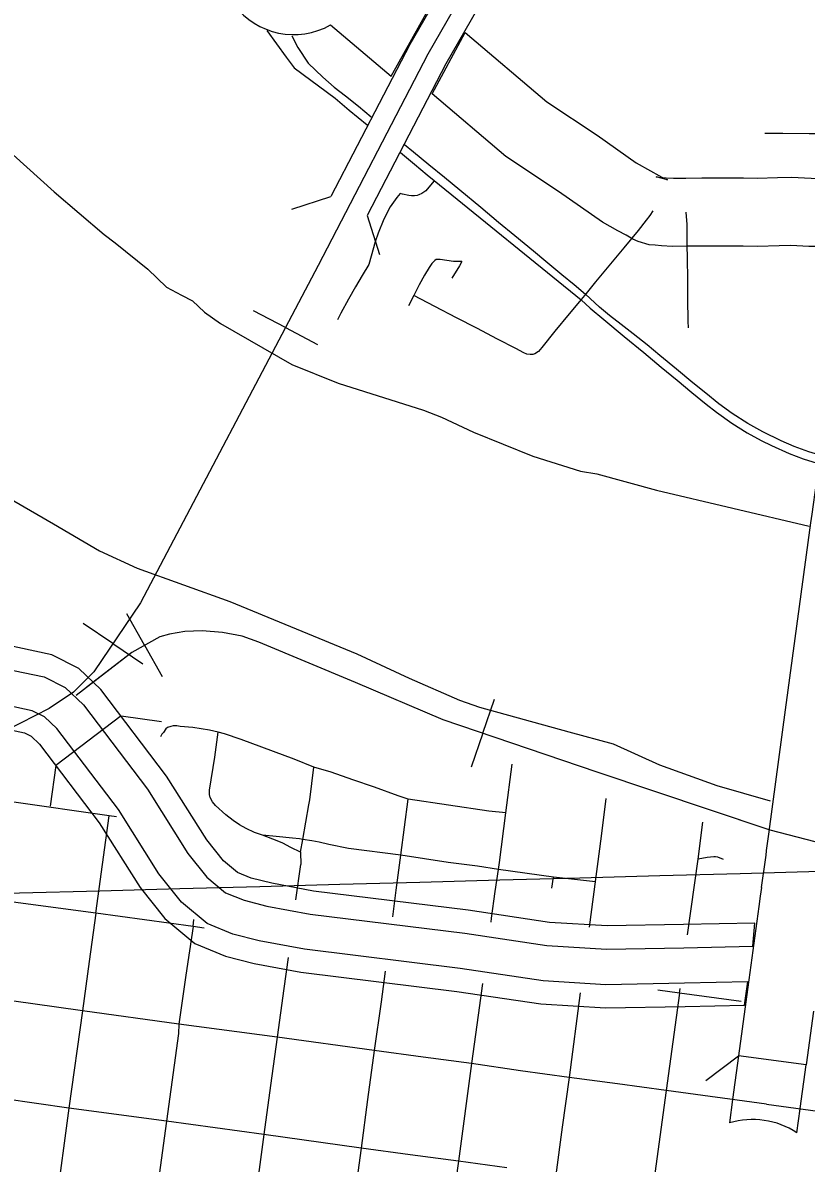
# Model space of a CAD drawing. Extents: x -19 to 366, y -4 to 359.
# Drawn here: x 154.506 to 155.049, y 191.416 to 192.207 of the extents above; entities that cross this region are included whole.
import ezdxf

# ---------------------------------------------------------------- set-up
doc = ezdxf.new("R2010")
doc.units = 0
for name, color, linetype in [('Level 10', 7, 'Continuous'), ('Level 15', 7, 'Continuous'), ('Level 33', 7, 'Continuous'), ('Level 36', 7, 'Continuous'), ('Level 37', 7, 'Continuous'), ('Level 40', 7, 'Continuous'), ('Level 60', 7, 'Continuous'), ('Level 9', 7, 'Continuous')]:
    doc.layers.add(name, color=color, linetype=linetype)

msp = doc.modelspace()

# ---------------------------------------------------------------- linework, layer by layer
at = {"layer": 'Level 10'}
for p, q in [((154.95309, 192.09818), (154.94535, 192.10035)), ((154.96592, 192.09951), (154.96592, 192.09951)), ((154.94047, 192.05326), (154.93273, 192.05543)), ((154.96628, 192.05216), (154.96628, 192.05216))]:
    msp.add_line(p, q, dxfattribs=at)
for points in [[(154.71932, 192.20577), (154.76128, 192.1703), (154.78573, 192.21379)], [(154.90812, 192.0689), (154.87759, 192.09015), (154.84099, 192.11456), (154.78978, 192.15786), (154.81272, 192.20046)], [(154.81272, 192.20046), (154.86951, 192.15246), (154.90431, 192.12924), (154.93151, 192.11007)], [(154.93148, 192.11008), (154.93151, 192.11007), (154.94138, 192.10444), (154.94722, 192.10141), (154.95124, 192.09906), (154.95309, 192.09818)], [(154.94535, 192.10035), (154.94925, 192.09995), (154.95224, 192.09966), (154.95733, 192.09944), (154.96592, 192.09951)], [(154.96592, 192.09951), (154.97705, 192.09959), (154.99178, 192.09961), (155.00597, 192.09958), (155.0153, 192.09948), (155.02937, 192.09984), (155.03927, 192.10012), (155.05286, 192.09941), (155.0599, 192.09928), (155.07491, 192.09792), (155.07871, 192.0971), (155.08263, 192.09638), (155.08476, 192.09574)], [(154.93273, 192.05543), (154.9291, 192.05716), (154.92435, 192.05993), (154.91873, 192.06285), (154.90812, 192.0689)], [(154.96628, 192.05216), (154.9565, 192.05208), (154.94893, 192.05241), (154.94451, 192.05284), (154.94047, 192.05326)], [(155.07419, 192.04948), (155.07154, 192.05027), (155.06946, 192.05065), (155.06773, 192.05103), (155.05734, 192.05197), (155.0512, 192.05208), (155.03869, 192.05274), (155.03065, 192.05251), (155.01566, 192.05212), (155.00566, 192.05223), (154.99176, 192.05226), (154.97726, 192.05224), (154.96628, 192.05216)], [(154.48179, 191.7781), (154.47843, 191.76235), (154.49926, 191.75791), (154.52052, 191.75337), (154.53524, 191.746), (154.54791, 191.73396), (154.59234, 191.67541), (154.62039, 191.63093), (154.6335, 191.61441), (154.64647, 191.60367), (154.6593, 191.59836), (154.67505, 191.59442), (154.70508, 191.58872), (154.81254, 191.57548), (154.86948, 191.56704), (154.9109, 191.56445), (154.96451, 191.5655), (155.01233, 191.56645)], [(155.01233, 191.56645), (155.01385, 191.58258), (154.96419, 191.58159), (154.91124, 191.58055), (154.87116, 191.58306), (154.81471, 191.59143), (154.70757, 191.60463), (154.67851, 191.61015), (154.66436, 191.61369), (154.65486, 191.61762), (154.64506, 191.62573), (154.63354, 191.64025), (154.60558, 191.68458), (154.55994, 191.74473), (154.54459, 191.75932), (154.52589, 191.76868), (154.48179, 191.7781)], [(155.00665, 191.52561), (155.00897, 191.54175), (154.96499, 191.54088), (154.91037, 191.53981), (154.8669, 191.54253), (154.80923, 191.55108), (154.70128, 191.56438), (154.66976, 191.57036), (154.65156, 191.57491), (154.63362, 191.58234), (154.61581, 191.59709), (154.60027, 191.61667), (154.57208, 191.66137), (154.5295, 191.71749), (154.52094, 191.72563), (154.51231, 191.72994), (154.49412, 191.73383), (154.47328, 191.73828), (154.46992, 191.72253)], [(154.46992, 191.72253), (154.50695, 191.71463), (154.51159, 191.7123), (154.51746, 191.70672), (154.55884, 191.6522), (154.58712, 191.60734), (154.60425, 191.58576), (154.62522, 191.56839), (154.6465, 191.55958), (154.66631, 191.55463), (154.69879, 191.54847), (154.80707, 191.53512), (154.86521, 191.5265), (154.91002, 191.5237), (154.96531, 191.52479), (155.00665, 191.52561)]]:
    msp.add_lwpolyline(points, dxfattribs=at)
msp.add_arc((154.69383, 192.25084), 0.05179, 134.53601, 299.49403, dxfattribs=at)
at = {"layer": 'Level 15'}
for p, q in [((155.02342, 191.64607), (155.0234, 191.64597)), ((155.02127, 191.62963), (155.02129, 191.6298)), ((155.02169, 191.63287), (155.02168, 191.63279)), ((155.01825, 191.60722), (155.01826, 191.60726)), ((155.01648, 191.59413), (155.01648, 191.59413)), ((155.01744, 191.60127), (155.01744, 191.60124)), ((155.00753, 191.52786), (155.00753, 191.52787)), ((155.00247, 191.49054), (154.99836, 191.46023)), ((155.04939, 191.48418), (155.00247, 191.49054)), ((155.04527, 191.45382), (155.04939, 191.48418)), ((155.04526, 191.45377), (155.04527, 191.45382))]:
    msp.add_line(p, q, dxfattribs=at)
for points in [[(155.05753, 191.89778), (155.05627, 191.88815), (155.05328, 191.86619), (155.0524, 191.86018), (155.03486, 191.73054), (155.02342, 191.64607)], [(155.0234, 191.64597), (155.02169, 191.63287)], [(155.02129, 191.6298), (155.01825, 191.60722)], [(155.02168, 191.63279), (155.02127, 191.62963)], [(155.01826, 191.60726), (155.01744, 191.60127)], [(155.01648, 191.59413), (155.00753, 191.52786)], [(155.01744, 191.60124), (155.01648, 191.59413)], [(155.00753, 191.52787), (155.00247, 191.49054)], [(155.05445, 191.52151), (155.04939, 191.48418)], [(154.99836, 191.46023), (154.99611, 191.44392)], [(155.04297, 191.43713), (155.04526, 191.45377)]]:
    msp.add_lwpolyline(points, dxfattribs=at)
msp.add_arc((155.01213, 191.38941), 0.05682, 57.12485, 106.37485, dxfattribs=at)
at = {"layer": 'Level 33'}
for points in [[(154.67516, 192.20181), (154.68847, 192.18344), (154.69411, 192.17598), (154.72243, 192.15484), (154.73224, 192.14667), (154.74482, 192.13634)], [(154.6924, 192.19825), (154.69652, 192.19), (154.70387, 192.17919), (154.71387, 192.16952), (154.72194, 192.16266), (154.72963, 192.15661), (154.73863, 192.14938), (154.74742, 192.1421)], [(155.02069, 192.13069), (155.03312, 192.13062), (155.05138, 192.13054), (155.06337, 192.13053), (155.0724, 192.13033), (155.07562, 192.13018)], [(154.7677, 192.11739), (154.76786, 192.11725), (154.77753, 192.1092), (154.78628, 192.10182), (154.79123, 192.09771), (154.89313, 192.01512)], [(154.77064, 192.12287), (154.77698, 192.11764), (154.78756, 192.10899), (154.79832, 192.10025), (154.80912, 192.09129), (154.8236, 192.07926), (154.83594, 192.069), (154.84728, 192.05958), (154.86008, 192.04903), (154.8687, 192.04192), (154.87987, 192.03258), (154.88844, 192.02555), (154.89619, 192.01886)], [(154.79093, 192.09731), (154.78538, 192.09073), (154.78278, 192.08887), (154.7807, 192.08787), (154.77938, 192.08753), (154.7775, 192.08726), (154.77539, 192.08727), (154.77358, 192.08752), (154.76927, 192.08842), (154.7676, 192.08879), (154.76522, 192.08607), (154.76077, 192.07966), (154.75641, 192.07104), (154.75232, 192.06129), (154.75034, 192.05527), (154.74756, 192.04528), (154.74598, 192.03952), (154.74131, 192.03197), (154.73662, 192.02402), (154.73183, 192.01555), (154.72653, 192.00571), (154.72423, 192.00115)], [(154.94291, 192.07681), (154.94097, 192.07364), (154.93839, 192.07023), (154.9328, 192.06321), (154.92274, 192.05101), (154.91362, 192.03995), (154.9032, 192.02743), (154.8966, 192.01936)], [(154.96763, 191.99549), (154.96746, 192.00033), (154.96733, 192.01566), (154.96719, 192.02996), (154.96706, 192.04298), (154.9669, 192.05398), (154.96678, 192.06729), (154.9661, 192.07583)], [(154.81039, 192.04157), (154.80454, 192.04161), (154.79543, 192.04293), (154.79268, 192.04291), (154.79163, 192.04232), (154.79106, 192.04161), (154.78961, 192.04015), (154.7877, 192.0375), (154.78454, 192.0322), (154.78077, 192.02532), (154.7771, 192.01806)], [(154.81039, 192.04157), (154.80886, 192.03865), (154.80341, 192.03015)], [(154.7771, 192.01806), (154.77353, 192.01092)], [(154.89216, 192.01396), (154.88501, 192.00523), (154.87505, 191.99319), (154.86591, 191.98203), (154.86374, 191.97925), (154.86116, 191.9776), (154.85966, 191.97705), (154.85774, 191.977), (154.85548, 191.97734), (154.85347, 191.9782), (154.84791, 191.98115), (154.83525, 191.98779), (154.82074, 191.99538), (154.80677, 192.00261), (154.79164, 192.01047), (154.7771, 192.01806)], [(154.8966, 192.01936), (154.89216, 192.01396)], [(154.89313, 192.01512), (154.89956, 192.00918), (154.909, 192.00133), (154.92302, 191.98965), (154.93666, 191.97842), (154.94883, 191.96837), (154.9598, 191.95935), (154.9701, 191.95081), (154.97991, 191.94271), (154.98704, 191.93712), (154.99776, 191.92952), (155.00841, 191.92277), (155.01816, 191.91737), (155.0252, 191.91388), (155.03768, 191.90841), (155.04736, 191.90476), (155.05689, 191.90168)], [(155.05814, 191.90745), (155.05808, 191.90746), (155.05119, 191.90964), (155.04097, 191.91337), (155.03202, 191.91712), (155.01919, 191.92336), (155.0089, 191.92918), (154.99794, 191.93626), (154.98886, 191.94287), (154.97971, 191.95015), (154.9708, 191.95753), (154.95941, 191.96696), (154.94792, 191.97646), (154.93901, 191.98388), (154.92938, 191.99152), (154.9209, 191.998), (154.9128, 192.00426), (154.90588, 192.00999), (154.89619, 192.01886)], [(154.64129, 191.71499), (154.63526, 191.71638), (154.62386, 191.71839), (154.61489, 191.71903), (154.61258, 191.71933), (154.61012, 191.71932), (154.60844, 191.71906), (154.60615, 191.71822), (154.60504, 191.71729), (154.60341, 191.71479), (154.60214, 191.71356), (154.60125, 191.71178)], [(154.6359, 191.66959), (154.63531, 191.67183), (154.63537, 191.67479), (154.63904, 191.69777), (154.64129, 191.71499)], [(154.70771, 191.69082), (154.69405, 191.69636), (154.65736, 191.70995), (154.64582, 191.71399), (154.64129, 191.71499)], [(154.7043, 191.66473), (154.70491, 191.6682), (154.70771, 191.69082)], [(154.7732, 191.66853), (154.76624, 191.67077), (154.74979, 191.67683), (154.73472, 191.682), (154.71978, 191.68739), (154.70771, 191.69082)], [(154.84094, 191.65911), (154.8454, 191.69281)], [(154.5657, 191.65699), (154.49801, 191.66659)], [(154.67207, 191.64347), (154.66666, 191.64537), (154.66089, 191.64816), (154.65617, 191.6508), (154.65184, 191.65366), (154.6467, 191.65773), (154.6396, 191.66406), (154.63734, 191.66671), (154.6359, 191.66959)], [(154.7001, 191.64062), (154.7043, 191.66473)], [(154.77068, 191.64911), (154.7732, 191.66853)], [(154.84094, 191.65911), (154.82913, 191.66024), (154.7732, 191.66853)], [(154.89898, 191.57968), (154.9074, 191.64288), (154.91051, 191.66891)], [(154.55652, 191.58945), (154.5657, 191.65699)], [(154.57069, 191.65631), (154.5657, 191.65699)], [(154.83588, 191.61973), (154.83666, 191.62456), (154.84094, 191.65911)], [(154.76814, 191.62958), (154.77068, 191.64911)], [(154.97439, 191.62685), (154.97769, 191.65266)], [(154.69856, 191.63185), (154.69186, 191.63491), (154.68622, 191.63805), (154.68222, 191.63969), (154.67207, 191.64347)], [(154.7001, 191.64062), (154.69774, 191.64114), (154.69285, 191.64146), (154.68152, 191.64269), (154.67207, 191.64347)], [(154.69856, 191.63185), (154.7001, 191.64062)], [(154.76814, 191.62958), (154.73184, 191.63424), (154.71818, 191.63707), (154.71138, 191.63868), (154.70628, 191.63967), (154.7001, 191.64062)], [(154.69856, 191.63185), (154.69861, 191.62318)], [(154.76244, 191.58698), (154.76488, 191.60542), (154.76814, 191.62958)], [(154.83588, 191.61973), (154.82127, 191.62212), (154.80104, 191.6247), (154.76814, 191.62958)], [(154.967, 191.5744), (154.97439, 191.62685)], [(154.99208, 191.62677), (154.98801, 191.62822), (154.98646, 191.62857), (154.98527, 191.62864), (154.9806, 191.62809), (154.97439, 191.62685)], [(154.69517, 191.59873), (154.69861, 191.62318)], [(154.83469, 191.61206), (154.83588, 191.61973)], [(154.87408, 191.61444), (154.83588, 191.61973)], [(154.8335, 191.60443), (154.83469, 191.61206)], [(154.87282, 191.60672), (154.87408, 191.61444)], [(154.90317, 191.61109), (154.87408, 191.61444)], [(154.83109, 191.58597), (154.8335, 191.60443)], [(154.55652, 191.58945), (154.48852, 191.59844)], [(154.55652, 191.58945), (154.55188, 191.55598)], [(154.62389, 191.5801), (154.55652, 191.58945)], [(154.8307, 191.58318), (154.83109, 191.58597)], [(154.62389, 191.5801), (154.61901, 191.54633)], [(154.62389, 191.5801), (154.62456, 191.58505)], [(154.63174, 191.57903), (154.62389, 191.5801)], [(154.55188, 191.55598), (154.54713, 191.52177)], [(154.68983, 191.55858), (154.6869, 191.53716)], [(154.61901, 191.54633), (154.61412, 191.51246)], [(154.75734, 191.54922), (154.75437, 191.52787)], [(154.8248, 191.54061), (154.82178, 191.51864)], [(154.51274, 191.5265), (154.47947, 191.53108)], [(154.6869, 191.53716), (154.68227, 191.5033)], [(154.89244, 191.53406), (154.8848, 191.47546)], [(154.96149, 191.53396), (154.94651, 191.53597)], [(154.96149, 191.53396), (154.95214, 191.46643)], [(154.96149, 191.53396), (154.96191, 191.53707)], [(155.00433, 191.52825), (154.96149, 191.53396)], [(154.54713, 191.52177), (154.51274, 191.5265)], [(154.75437, 191.52787), (154.74967, 191.49409)], [(154.54713, 191.52177), (154.53764, 191.45405)], [(154.61412, 191.51246), (154.54713, 191.52177)], [(154.82178, 191.51864), (154.81717, 191.48512)], [(154.61412, 191.51246), (154.61373, 191.50592), (154.60543, 191.4451)], [(154.68227, 191.5033), (154.61412, 191.51246)], [(154.68227, 191.5033), (154.67766, 191.46978)], [(154.74967, 191.49409), (154.68227, 191.5033)], [(154.74967, 191.49409), (154.74507, 191.46017)], [(154.7836, 191.48958), (154.74967, 191.49409)], [(154.81717, 191.48512), (154.7836, 191.48958)], [(154.81717, 191.48512), (154.80802, 191.41739)], [(154.85114, 191.48016), (154.81717, 191.48512)], [(154.8848, 191.47546), (154.85114, 191.48016)], [(154.8848, 191.47546), (154.88005, 191.44093), (154.87573, 191.4079)], [(154.91842, 191.47095), (154.8848, 191.47546)], [(154.67766, 191.46978), (154.673, 191.43578)], [(154.95214, 191.46643), (154.91842, 191.47095)], [(154.53764, 191.45405), (154.47011, 191.46382)], [(154.74507, 191.46017), (154.74049, 191.42635)], [(154.95214, 191.46643), (154.94287, 191.39872)], [(155.02181, 191.457), (154.95214, 191.46643)], [(154.53764, 191.45405), (154.52863, 191.38653)], [(154.60543, 191.4451), (154.53764, 191.45405)], [(155.02181, 191.457), (155.05737, 191.45207)], [(154.60543, 191.4451), (154.59616, 191.37737)], [(154.673, 191.43578), (154.60543, 191.4451)], [(154.673, 191.43578), (154.66391, 191.36817)], [(154.74049, 191.42635), (154.673, 191.43578)], [(154.74049, 191.42635), (154.73141, 191.35869)], [(154.77452, 191.42183), (154.74049, 191.42635)], [(154.80802, 191.41739), (154.77452, 191.42183)], [(154.80802, 191.41739), (154.79872, 191.34978)], [(154.84175, 191.41266), (154.80802, 191.41739)]]:
    msp.add_lwpolyline(points, dxfattribs=at)
at = {"layer": 'Level 36'}
for p, q in [((154.57396, 191.72627), (154.52869, 191.69192)), ((154.57396, 191.72627), (154.6021, 191.72241)), ((154.52869, 191.69192), (154.52483, 191.66377))]:
    msp.add_line(p, q, dxfattribs=at)
at = {"layer": 'Level 37'}
for points in [[(154.80113, 192.23885), (154.7744, 192.1923), (154.71955, 192.08661)], [(154.82576, 192.2247), (154.79934, 192.17868), (154.74477, 192.07352)], [(154.69247, 192.07803), (154.71955, 192.08661)], [(154.74477, 192.07352), (154.75335, 192.04644)], [(154.97986, 191.47334), (155.00247, 191.49054)]]:
    msp.add_lwpolyline(points, dxfattribs=at)
at = {"layer": 'Level 40'}
for p, q in [((154.68806, 191.99573), (154.66594, 192.00738)), ((154.68806, 191.99573), (154.71018, 191.98408)), ((154.59031, 191.77534), (154.57804, 191.79712)), ((154.56832, 191.77647), (154.54761, 191.79047)), ((154.56832, 191.77647), (154.58903, 191.76247)), ((154.59031, 191.77534), (154.60258, 191.75356)), ((154.82494, 191.71436), (154.83303, 191.73801)), ((154.82494, 191.71436), (154.81685, 191.6907))]:
    msp.add_line(p, q, dxfattribs=at)
for points in [[(155.72846, 192.58916), (155.49788, 192.58032), (155.34285, 192.57468), (155.28155, 192.57116), (155.24561, 192.56622), (155.20051, 192.55635), (155.17373, 192.5493), (155.14836, 192.53943), (155.11736, 192.52533), (155.08494, 192.50559), (154.99898, 192.44002), (154.92287, 192.37938), (154.89468, 192.354), (154.87143, 192.32439), (154.84395, 192.28491), (154.78687, 192.18549), (154.71077, 192.03884), (154.58745, 191.80476), (154.55504, 191.75682), (154.54391, 191.74569)], [(154.84395, 192.28491), (154.78687, 192.18549), (154.71077, 192.03884), (154.58745, 191.80476), (154.55504, 191.75682), (154.54094, 191.74272), (154.52403, 191.73143), (154.474, 191.70605)], [(155.05565, 191.63886), (155.02447, 191.64701), (154.90437, 191.6872), (154.79757, 191.72371), (154.73671, 191.74957), (154.66949, 191.77749), (154.65806, 191.78161), (154.64439, 191.78423), (154.63016, 191.78536), (154.61818, 191.78498), (154.60751, 191.78311), (154.60076, 191.78123), (154.58148, 191.77037), (154.54275, 191.74051)], [(155.02234, 191.64772), (154.90437, 191.6872), (154.79757, 191.72371), (154.73671, 191.74957), (154.66949, 191.77749), (154.65806, 191.78161), (154.64439, 191.78423), (154.63016, 191.78536), (154.61818, 191.78498), (154.60751, 191.78311), (154.60076, 191.78123), (154.58148, 191.77037), (154.55052, 191.7465)]]:
    msp.add_lwpolyline(points, dxfattribs=at)
at = {"layer": 'Level 60'}
for points in [[(156.50946, 189.3937), (156.44759, 191.65634), (156.2114, 200.27623), (155.97446, 208.89626), (155.73678, 217.51643), (155.49836, 226.13674), (155.2592, 234.75719), (155.01929, 243.37778), (154.77865, 251.9985), (154.53727, 260.61937), (154.29515, 269.24038), (154.0523, 277.86152), (153.80871, 286.48281), (153.56438, 295.10424), (153.31933, 303.72581), (153.07354, 312.34752), (152.82702, 320.96938), (152.57978, 329.59137), (152.3318, 338.21351), (152.0831, 346.83579)], [(0, 189.51617), (7.11214, 189.52059), (14.22427, 189.53386), (21.33637, 189.55597), (28.44845, 189.58693), (35.56048, 189.62672), (42.67245, 189.67537), (49.78436, 189.73285), (56.89619, 189.79918), (64.00793, 189.87436), (71.11958, 189.95838), (78.23111, 190.05124), (85.34253, 190.15294), (92.45381, 190.26349), (99.56495, 190.38288), (106.67593, 190.51112), (113.78675, 190.6482), (120.89739, 190.79412), (128.00785, 190.94888), (135.11811, 191.11248), (142.22816, 191.28493), (149.33799, 191.46621), (156.44759, 191.65634), (163.55694, 191.85531), (170.66605, 192.06312), (177.77489, 192.27977), (184.88345, 192.50526), (191.99173, 192.73959), (199.09971, 192.98276), (206.20739, 193.23477), (213.31474, 193.49561), (220.42177, 193.7653), (227.52845, 194.04382), (234.63479, 194.33118), (241.74076, 194.62738), (248.84635, 194.93241), (255.95157, 195.24628), (263.05638, 195.56898), (270.16079, 195.90052), (277.26478, 196.24089), (284.36834, 196.5901), (291.47147, 196.94814), (298.57414, 197.31501), (305.67635, 197.69072), (312.77809, 198.07525), (319.87934, 198.46862), (326.9801, 198.87082), (334.08035, 199.28185), (341.18009, 199.7017)]]:
    msp.add_spline(points, degree=3, dxfattribs=at)
at = {"layer": 'Level 9'}
for points in [[(154.32433, 192.25227), (154.35757, 192.22253), (154.38259, 192.20019), (154.41492, 192.17342), (154.46342, 192.13799), (154.49903, 192.11565), (154.52751, 192.08985), (154.56234, 192.06039), (154.56993, 192.05446)], [(154.56993, 192.05446), (154.59262, 192.03621), (154.6056, 192.02378), (154.61587, 192.01816), (154.62348, 192.01442), (154.63188, 192.00651), (154.64293, 191.99862), (154.69241, 191.97015), (154.72472, 191.9573), (154.78378, 191.93839)], [(154.78378, 191.93839), (154.79632, 191.93355), (154.81856, 191.92309), (154.85961, 191.9065), (154.89284, 191.89613), (154.90422, 191.89432), (154.94542, 191.88286), (155.0515, 191.85788)], [(154.48344, 191.88481), (154.52702, 191.85971), (154.559, 191.84097), (154.58505, 191.82883), (154.64945, 191.80559), (154.73763, 191.76944), (154.77395, 191.75244), (154.80873, 191.73733), (154.8226, 191.7325), (154.88467, 191.71532), (154.91543, 191.70683)], [(154.91543, 191.70683), (154.94756, 191.69227)], [(154.94756, 191.69227), (154.98745, 191.67796), (155.02433, 191.6673)]]:
    msp.add_lwpolyline(points, dxfattribs=at)

doc.saveas('drawing.dxf')
